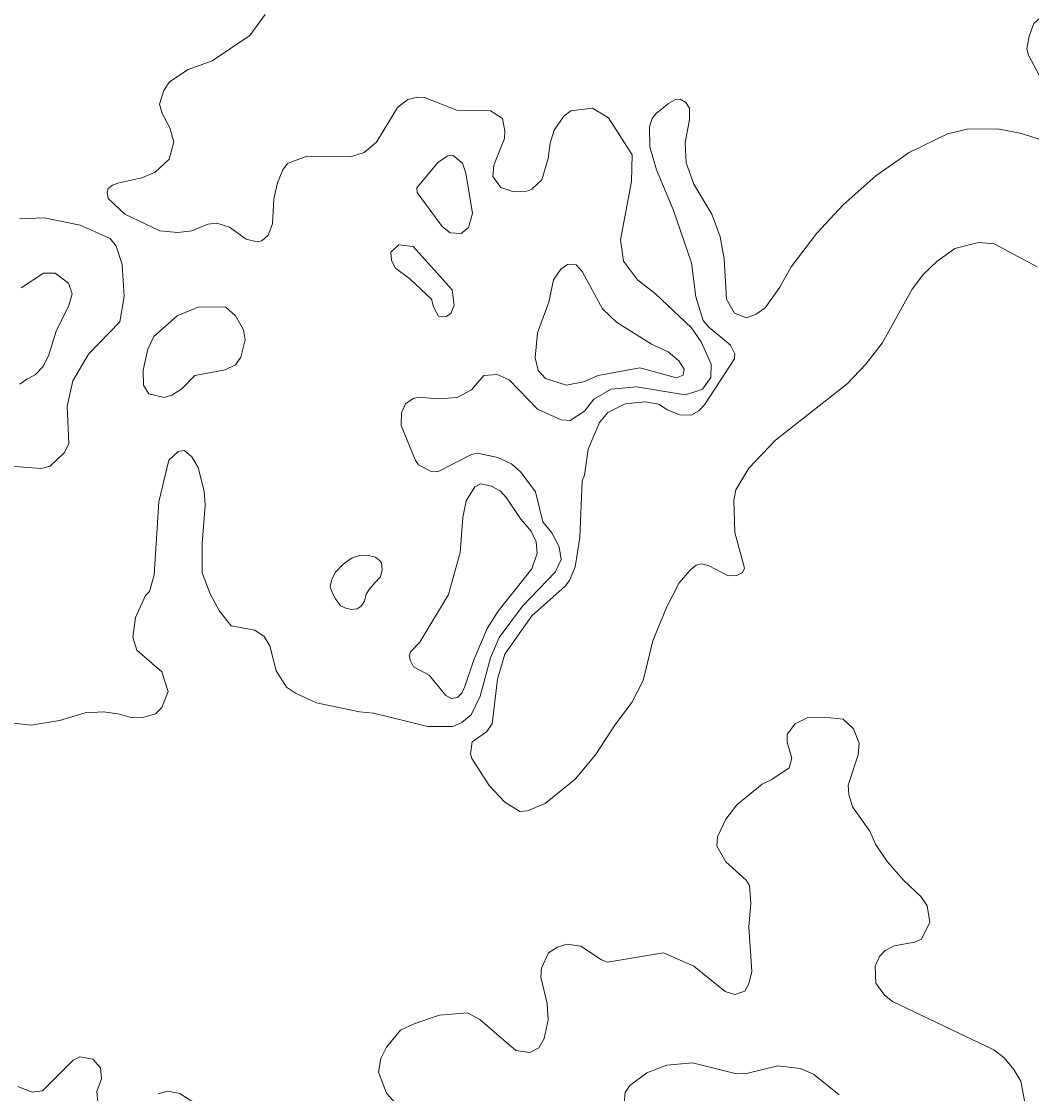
# Model space of a CAD drawing. Extents: x 673.6 to 698.9, y 7012 to 7040.1.
# Drawn here: x 679.033 to 680.834, y 7024.299 to 7026.21 of the extents above; entities that cross this region are included whole.
import ezdxf

# ---------------------------------------------------------------- set-up
doc = ezdxf.new("R2010")
doc.units = 0
doc.header["$LTSCALE"] = 0.032
doc.layers.add('2', color=7, linetype='Continuous', lineweight=13)

msp = doc.modelspace()

# ---------------------------------------------------------------- linework, layer by layer
at = {"layer": '2'}
for points in [[(679.4677, 7026.223), (679.4403, 7026.1857), (679.3735, 7026.1405), (679.3305, 7026.1251), (679.2974, 7026.1027), (679.2868, 7026.0875), (679.2796, 7026.063), (679.2838, 7026.0462), (679.2976, 7026.0207), (679.305, 7025.9961), (679.2965, 7025.9647), (679.2718, 7025.9417), (679.248, 7025.9319), (679.2053, 7025.922), (679.1957, 7025.9189), (679.1877, 7025.9128), (679.186, 7025.9061), (679.188, 7025.895), (679.2177, 7025.8667), (679.2798, 7025.8374), (679.3121, 7025.8342), (679.3367, 7025.8374), (679.3653, 7025.849), (679.3814, 7025.8506), (679.4044, 7025.8438), (679.434, 7025.8224), (679.4534, 7025.8178), (679.4619, 7025.8191), (679.4729, 7025.8297), (679.4808, 7025.8499), (679.4834, 7025.8945), (679.4896, 7025.923), (679.4994, 7025.9462), (679.5076, 7025.957), (679.5422, 7025.9706), (679.62, 7025.969), (679.6441, 7025.977), (679.6663, 7025.995), (679.7036, 7026.0569), (679.7223, 7026.0711), (679.7397, 7026.0757), (679.7518, 7026.0749), (679.8094, 7026.0526), (679.8692, 7026.0511), (679.8907, 7026.0373), (679.895, 7026.0149), (679.8942, 7026.0021), (679.8757, 7025.9544), (679.8737, 7025.9339), (679.888, 7025.9147), (679.9091, 7025.9074), (679.9341, 7025.908), (679.9432, 7025.9114), (679.9607, 7025.9283), (679.9725, 7025.9659), (679.9757, 7025.9935), (679.9827, 7026.0168), (680.0005, 7026.0415), (680.0129, 7026.0511), (680.0513, 7026.0561), (680.0798, 7026.0388), (680.1218, 7025.9727), (680.121, 7025.9251), (680.1014, 7025.8213), (680.1067, 7025.7831), (680.1313, 7025.75), (680.1637, 7025.7248), (680.2276, 7025.6644), (680.245, 7025.6394), (680.2631, 7025.5997), (680.2623, 7025.5757), (680.2477, 7025.5548), (680.2336, 7025.5499), (680.2167, 7025.545), (680.1299, 7025.5589), (680.0849, 7025.5548), (680.0539, 7025.5369)], [(681.5319, 7025.8398), (681.498, 7025.8292), (681.4715, 7025.8252), (681.4468, 7025.8258), (681.4016, 7025.8341), (681.2712, 7025.8922), (681.1653, 7025.9252), (681.1231, 7025.945), (681.0916, 7025.9674), (681.0507, 7026.0123), (681.0247, 7026.0261), (681.0074, 7026.0274), (680.9844, 7026.0241), (680.9463, 7026.0276), (680.9157, 7026.0444), (680.8691, 7026.0887), (680.8474, 7026.116), (680.8287, 7026.1503), (680.826, 7026.1615), (680.83, 7026.1845), (680.8383, 7026.2069), (680.8607, 7026.2268)], [(680.8441, 7025.7733), (680.7677, 7025.8143), (680.7395, 7025.8162), (680.6973, 7025.8058), (680.665, 7025.7824), (680.6414, 7025.7597), (680.6214, 7025.7331), (680.5676, 7025.6372), (680.5387, 7025.5994), (680.5054, 7025.5646), (680.3774, 7025.4642), (680.3303, 7025.4141), (680.307, 7025.3755), (680.3035, 7025.357), (680.3052, 7025.2993), (680.3222, 7025.236), (680.319, 7025.2281), (680.3086, 7025.2229), (680.293, 7025.2221), (680.2591, 7025.2402), (680.2464, 7025.2433), (680.2359, 7025.2409), (680.2252, 7025.2324), (680.2061, 7025.2096), (680.1833, 7025.1658), (680.1587, 7025.1065), (680.1418, 7025.0353), (680.1216, 7024.9963), (680.0923, 7024.958), (680.0565, 7024.903), (680.0206, 7024.8595), (679.9667, 7024.8165), (679.9354, 7024.8031), (679.9216, 7024.8022), (679.895, 7024.8186), (679.8668, 7024.8486), (679.836, 7024.8966), (679.8338, 7024.9049), (679.8368, 7024.926), (679.8626, 7024.9439), (679.8726, 7024.9585), (679.8819, 7025.0382), (679.8952, 7025.0826), (679.9429, 7025.1508), (680.0024, 7025.2039), (680.0102, 7025.2141), (680.0206, 7025.2381), (680.0289, 7025.2903), (680.0329, 7025.3918), (680.0371, 7025.4016), (680.0435, 7025.4477), (680.0637, 7025.4954), (680.0789, 7025.5135), (680.1095, 7025.5285), (680.145, 7025.5326), (680.1694, 7025.5281), (680.1842, 7025.5182), (680.2071, 7025.509), (680.2273, 7025.5088), (680.2407, 7025.5161), (680.251, 7025.5272), (680.3048, 7025.6091), (680.3051, 7025.6181), (680.2972, 7025.6335), (680.2588, 7025.6652), (680.2484, 7025.6773), (680.2353, 7025.7197), (680.228, 7025.7802), (680.1952, 7025.8755), (680.1652, 7025.9458), (680.1538, 7025.9869), (680.1531, 7026.0224), (680.1579, 7026.0374), (680.165, 7026.0465), (680.1871, 7026.0643), (680.1991, 7026.0711), (680.2074, 7026.0718), (680.2179, 7026.0658), (680.2243, 7026.0559), (680.2245, 7026.0355), (680.2164, 7025.9939), (680.2183, 7025.9587), (680.2319, 7025.9204), (680.2638, 7025.8668), (680.2792, 7025.8267), (680.2861, 7025.7873), (680.2905, 7025.7155), (680.3043, 7025.6902), (680.3261, 7025.6823), (680.3432, 7025.6889), (680.359, 7025.7), (680.3852, 7025.7366), (680.4058, 7025.7732), (680.4513, 7025.8332)], [(680.4513, 7025.8332), (680.4984, 7025.8838), (680.5565, 7025.9352), (680.6157, 7025.9771), (680.6844, 7026.0099), (680.7192, 7026.0182)], [(680.7192, 7026.0182), (680.7735, 7026.0191), (680.8139, 7026.0116), (680.9126, 7025.9807)], [(679.0055, 7025.4183), (679.0686, 7025.4135), (679.0844, 7025.4176), (679.11, 7025.442), (679.1175, 7025.4583), (679.1144, 7025.5248), (679.1248, 7025.5698), (679.153, 7025.6171), (679.2083, 7025.675), (679.2162, 7025.72), (679.2129, 7025.7771), (679.2021, 7025.8097), (679.1916, 7025.8233), (679.1379, 7025.8474), (679.0738, 7025.8605), (679.0294, 7025.8588)], [(679.0328, 7025.7355), (679.0722, 7025.7616), (679.0931, 7025.7619), (679.1168, 7025.7437), (679.1234, 7025.725), (679.1179, 7025.7042), (679.0951, 7025.6586), (679.0822, 7025.6161), (679.0716, 7025.5952), (679.0577, 7025.5806), (679.0425, 7025.5725), (679.03, 7025.5641)], [(679.9029, 7025.5714), (679.8811, 7025.5813), (679.8578, 7025.5792), (679.8357, 7025.554), (679.8098, 7025.5398), (679.7764, 7025.5375), (679.741, 7025.5407), (679.7316, 7025.5383), (679.7181, 7025.5289), (679.7109, 7025.5126), (679.71, 7025.4901), (679.7357, 7025.4275), (679.7412, 7025.4203), (679.7624, 7025.4087), (679.7748, 7025.4078), (679.8356, 7025.4385), (679.8465, 7025.4406), (679.8824, 7025.4332), (679.907, 7025.4218), (679.9237, 7025.4068), (679.9497, 7025.3722), (679.9626, 7025.3186), (679.9787, 7025.299), (679.9921, 7025.274), (679.9952, 7025.251), (679.9848, 7025.2289), (679.9267, 7025.1683), (679.885, 7025.1124), (679.8694, 7025.0758), (679.8509, 7025.0074), (679.8349, 7024.9745), (679.8186, 7024.9606), (679.8022, 7024.9533), (679.7575, 7024.9533), (679.6608, 7024.9771), (679.6359, 7024.9796), (679.5592, 7024.996), (679.5217, 7025.0129), (679.5058, 7025.0237), (679.4875, 7025.053), (679.4758, 7025.0974), (679.4658, 7025.1139), (679.4493, 7025.1251), (679.4071, 7025.133), (679.3862, 7025.159), (679.3696, 7025.1898), (679.3552, 7025.2273), (679.3552, 7025.2798), (679.3608, 7025.3478), (679.3592, 7025.3732), (679.348, 7025.4155), (679.3368, 7025.4343), (679.3236, 7025.4454), (679.3123, 7025.4436), (679.2957, 7025.4281), (679.2779, 7025.3541), (679.2696, 7025.224), (679.2612, 7025.1944), (679.2541, 7025.1873), (679.2365, 7025.148), (679.2319, 7025.1131), (679.2386, 7025.0899), (679.2835, 7025.051), (679.295, 7025.0158), (679.2837, 7024.9877), (679.2721, 7024.976), (679.2496, 7024.9697), (679.2308, 7024.969), (679.2058, 7024.9762), (679.1797, 7024.9795), (679.1465, 7024.9779), (679.101, 7024.9645), (679.0505, 7024.9558), (678.9883, 7024.9632)], [(680.0539, 7025.5369), (680.0369, 7025.516), (680.0114, 7025.4988), (679.9955, 7025.5), (679.9531, 7025.5191), (679.9029, 7025.5714)], [(679.8504, 7024.431), (679.9144, 7024.3758), (679.9396, 7024.3724), (679.9556, 7024.3805), (679.9651, 7024.3976), (679.9722, 7024.4308), (679.9706, 7024.4597), (679.9592, 7024.5064), (679.9606, 7024.5229), (679.9727, 7024.55), (679.989, 7024.5601), (680.0057, 7024.5654), (680.0303, 7024.5622), (680.0673, 7024.5373), (680.0783, 7024.5334), (680.1781, 7024.5498), (680.2318, 7024.5264), (680.2877, 7024.4812), (680.3052, 7024.4758), (680.3228, 7024.4815), (680.3302, 7024.4947), (680.3355, 7024.517), (680.3298, 7024.5963), (680.3339, 7024.6386), (680.3315, 7024.6699), (680.3256, 7024.6796), (680.2891, 7024.7122), (680.2731, 7024.7402), (680.2739, 7024.757), (680.2888, 7024.7884), (680.3086, 7024.8138), (680.3538, 7024.8509), (680.3708, 7024.8589), (680.4018, 7024.8801), (680.4069, 7024.8973), (680.3987, 7024.9249), (680.3986, 7024.9398), (680.4127, 7024.9581), (680.4354, 7024.9697), (680.4645, 7024.9705), (680.4985, 7024.9666), (680.5166, 7024.9497), (680.527, 7024.9241), (680.5252, 7024.9028), (680.5073, 7024.8492), (680.5082, 7024.8322), (680.515, 7024.8106), (680.546, 7024.7672), (680.5561, 7024.7439), (680.5769, 7024.7128), (680.6057, 7024.6796), (680.6374, 7024.6498), (680.6479, 7024.6336), (680.6525, 7024.605), (680.6381, 7024.5742), (680.6253, 7024.569), (680.5891, 7024.5628), (680.573, 7024.554), (680.5633, 7024.5438), (680.5553, 7024.5262), (680.5565, 7024.4959), (680.5718, 7024.4746), (680.5861, 7024.4636), (680.7669, 7024.3772), (680.7856, 7024.3627), (680.8028, 7024.3422), (680.8153, 7024.3213), (680.8289, 7024.2481)], [(679.6842, 7024.3821), (679.7092, 7024.4122), (679.7346, 7024.4243), (679.7788, 7024.4387), (679.8282, 7024.4429), (679.8504, 7024.431)], [(679.7587, 7024.2167), (679.684, 7024.2997), (679.67, 7024.3372), (679.6737, 7024.3618), (679.6842, 7024.3821)], [(679.0707, 7024.3042), (679.1256, 7024.3589), (679.137, 7024.3649), (679.1604, 7024.3606), (679.1741, 7024.3453), (679.1761, 7024.3254)], [(680.491, 7024.2972), (680.4453, 7024.3338), (680.4215, 7024.3436), (680.3816, 7024.3484), (680.3285, 7024.3354), (680.3082, 7024.3345), (680.2295, 7024.3542), (680.1836, 7024.3497), (680.148, 7024.3364)], [(679.1761, 7024.3254), (679.1678, 7024.303), (679.1693, 7024.2841)], [(680.148, 7024.3364), (680.1178, 7024.3138), (680.1096, 7024.3013), (680.108, 7024.2818), (680.1041, 7024.2791), (680.0973, 7024.2596)], [(679.0265, 7024.312), (679.0521, 7024.3018), (679.0707, 7024.3042)], [(679.2771, 7024.2989), (679.2943, 7024.3032), (679.3158, 7024.2995), (679.3624, 7024.2692)]]:
    msp.add_lwpolyline(points, dxfattribs=at)
for points in [[(679.7388, 7025.9054), (679.7383, 7025.9141), (679.7764, 7025.9596), (679.7936, 7025.9712), (679.803, 7025.9718), (679.8193, 7025.9581), (679.8252, 7025.9399), (679.8375, 7025.8683), (679.8301, 7025.8433), (679.8171, 7025.8325), (679.7977, 7025.8334), (679.7835, 7025.8448)], [(679.7259, 7025.7519), (679.7003, 7025.7709), (679.6928, 7025.7845), (679.692, 7025.7993), (679.7061, 7025.8122), (679.7317, 7025.8094), (679.8011, 7025.7318), (679.8047, 7025.7046), (679.7987, 7025.6896), (679.7903, 7025.6846), (679.7769, 7025.6853), (679.7676, 7025.7017), (679.7642, 7025.7151)], [(680.1358, 7025.5928), (680.201, 7025.5753), (680.213, 7025.5799), (680.2147, 7025.5906), (680.2051, 7025.6054), (680.1865, 7025.6212), (680.1566, 7025.6352), (680.094, 7025.6744), (680.069, 7025.6981), (680.0328, 7025.7646), (680.0222, 7025.7765), (680.0069, 7025.7772), (679.9947, 7025.7688), (679.9815, 7025.7498), (679.9735, 7025.7102), (679.9534, 7025.6556), (679.9492, 7025.6107), (679.9547, 7025.5884), (679.9678, 7025.5738), (680.0049, 7025.5623), (680.0352, 7025.5679), (680.0615, 7025.5793)], [(679.3961, 7025.5896), (679.4149, 7025.5982), (679.4246, 7025.6117), (679.4323, 7025.6428), (679.429, 7025.6607), (679.4151, 7025.6854), (679.3977, 7025.7009), (679.3496, 7025.7019), (679.311, 7025.6856), (679.2693, 7025.649), (679.2587, 7025.6262), (679.25, 7025.5888), (679.2508, 7025.5623), (679.2605, 7025.5464), (679.2877, 7025.5403), (679.3015, 7025.5441), (679.319, 7025.5557), (679.3423, 7025.5794)], [(679.8203, 7025.3259), (679.8263, 7025.3558), (679.8414, 7025.3811), (679.8515, 7025.3863), (679.8711, 7025.3823), (679.8866, 7025.3734), (679.8981, 7025.3611), (679.9235, 7025.3229), (679.9418, 7025.3017), (679.9509, 7025.2825), (679.9525, 7025.2628), (679.9433, 7025.2345), (679.8831, 7025.1593), (679.8637, 7025.128), (679.8399, 7025.0724), (679.8237, 7025.0251), (679.8182, 7025.0129), (679.8107, 7025.0054), (679.8002, 7025.0032), (679.7898, 7025.0086), (679.7603, 7025.0453), (679.7319, 7025.0602), (679.7267, 7025.0707), (679.7243, 7025.0795), (679.7267, 7025.0864), (679.7436, 7025.1042), (679.7946, 7025.1888), (679.8154, 7025.2635)], [(679.586, 7025.214), (679.5837, 7025.2026), (679.5872, 7025.1924), (679.5931, 7025.181), (679.6022, 7025.1688), (679.6116, 7025.1644), (679.6214, 7025.1621), (679.6316, 7025.1633), (679.6391, 7025.168), (679.6446, 7025.177), (679.6478, 7025.1892), (679.6533, 7025.1979), (679.6631, 7025.2097), (679.6733, 7025.2203), (679.6761, 7025.2329), (679.6749, 7025.2454), (679.6702, 7025.2506), (679.6643, 7025.2557), (679.6537, 7025.2576), (679.6379, 7025.2592), (679.6226, 7025.2545), (679.6069, 7025.2431), (679.5931, 7025.2285), (679.5876, 7025.2183)]]:
    msp.add_lwpolyline(points, close=True, dxfattribs=at)

doc.saveas('drawing.dxf')
